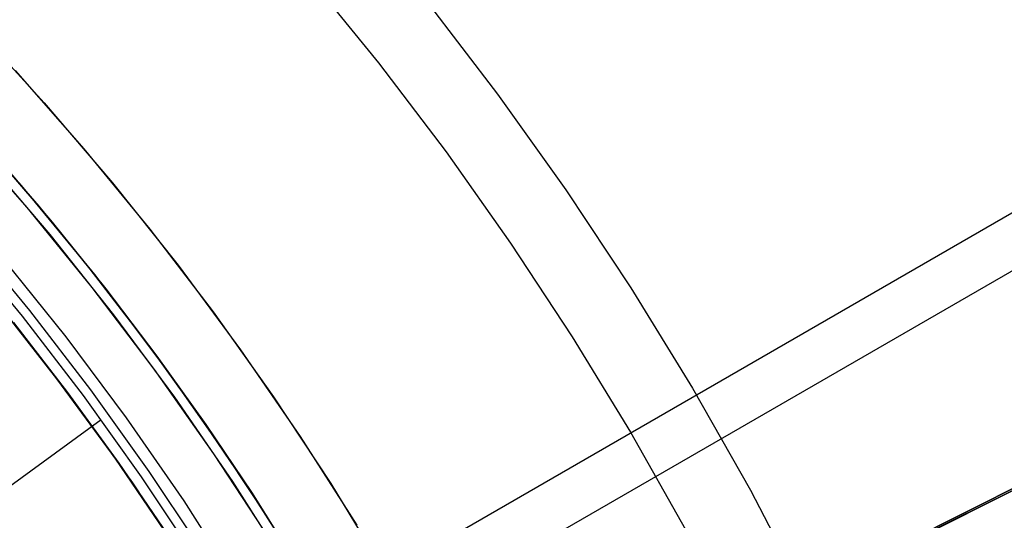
# Model space of a CAD drawing. Header units: millimetres. Extents: x 6239 to 7218, y -13987 to -13139.
# Tile 279 of 296: x 6784 to 6808, y -13418 to -13406. Entities that reach past the tile are written whole.
import ezdxf

# ---------------------------------------------------------------- set-up
doc = ezdxf.new("R2010")
doc.units = ezdxf.units.MM
doc.layers.add('color', color=7, linetype='Continuous')
doc.layers.add('luz', color=7, linetype='Continuous')

msp = doc.modelspace()

# ---------------------------------------------------------------- linework, layer by layer
at = {"color": 7, "true_color": 0xffffff}
for p, q in [((7187.142, -13191.809, 68.69), (6788.089, -13422.203, 68.69)), ((7187.761, -13192.881, 63.331), (6788.707, -13423.274, 63.331)), ((6784.132, -13409.746, 47.975), (6782.455, -13407.853, 47.975)), ((6784.132, -13409.746, 89.35), (6782.455, -13407.853, 89.35)), ((6784.132, -13409.746, 89.35), (6782.455, -13407.853, 89.35)), ((6784.132, -13409.746, 47.975), (6782.455, -13407.853, 47.975)), ((6784.563, -13410.254, 68.662), (6782.886, -13408.326, 68.662)), ((6784.545, -13410.233, 66.9), (6783.092, -13408.556, 66.398)), ((6784.545, -13410.233, 66.9), (6783.092, -13408.556, 66.398)), ((6783.51, -13409.028, 58.818), (6784.888, -13410.644, 59.3)), ((6783.51, -13409.028, 58.818), (6784.888, -13410.644, 59.3)), ((6785.742, -13411.695, 47.975), (6784.132, -13409.746, 47.975)), ((6785.742, -13411.695, 89.35), (6784.132, -13409.746, 89.35)), ((6785.742, -13411.695, 89.35), (6784.132, -13409.746, 89.35)), ((6785.742, -13411.695, 47.975), (6784.132, -13409.746, 47.975)), ((6785.934, -13411.935, 67.401), (6784.545, -13410.233, 66.9)), ((6785.934, -13411.935, 67.401), (6784.545, -13410.233, 66.9)), ((6786.172, -13412.238, 68.662), (6784.563, -13410.254, 68.662)), ((6784.888, -13410.644, 59.3), (6786.207, -13412.283, 59.78)), ((6784.888, -13410.644, 59.3), (6786.207, -13412.283, 59.78)), ((6784.337, -13412.816, 88.605), (6782.766, -13410.914, 88.605)), ((6784.337, -13412.816, 88.605), (6782.766, -13410.914, 88.605)), ((6784.155, -13412.961, 89.031), (6782.589, -13411.066, 89.031)), ((6784.155, -13412.961, 89.031), (6782.589, -13411.066, 89.031)), ((6785.228, -13413.468, 46.475), (6783.673, -13411.528, 46.475)), ((6785.228, -13413.468, 46.475), (6783.673, -13411.528, 46.475)), ((6785.228, -13413.468, 46.475), (6783.673, -13411.528, 46.475)), ((6787.285, -13413.699, 47.975), (6785.742, -13411.695, 47.975)), ((6787.285, -13413.699, 89.35), (6785.742, -13411.695, 89.35)), ((6787.285, -13413.699, 89.35), (6785.742, -13411.695, 89.35)), ((6787.285, -13413.699, 47.975), (6785.742, -13411.695, 47.975)), ((6787.257, -13413.662, 67.899), (6785.934, -13411.935, 67.401)), ((6787.257, -13413.662, 67.899), (6785.934, -13411.935, 67.401)), ((6787.711, -13414.278, 68.662), (6786.172, -13412.238, 68.662)), ((6786.207, -13412.283, 59.78), (6787.466, -13413.943, 60.258)), ((6786.207, -13412.283, 59.78), (6787.466, -13413.943, 60.258)), ((6785.004, -13414.497, 88.1), (6783.508, -13412.592, 88.1)), ((6785.004, -13414.497, 88.1), (6783.508, -13412.592, 88.1)), ((6785.284, -13414.863, 67.912), (6783.789, -13412.935, 67.912)), ((6785.654, -13414.909, 89.031), (6784.155, -13412.961, 89.031)), ((6785.654, -13414.909, 89.031), (6784.155, -13412.961, 89.031)), ((6785.841, -13414.77, 88.605), (6784.337, -13412.816, 88.605)), ((6785.841, -13414.77, 88.605), (6784.337, -13412.816, 88.605)), ((6783.933, -13413.115, 67.406), (6785.262, -13414.834, 67.903)), ((6783.933, -13413.115, 67.406), (6785.262, -13414.834, 67.903)), ((6783.944, -13413.129, 89.35), (6785.438, -13415.07, 89.35)), ((6783.944, -13413.129, 89.35), (6785.438, -13415.07, 89.35)), ((6783.944, -13413.129, 46.475), (6785.438, -13415.07, 46.475)), ((6783.944, -13413.129, 46.475), (6785.438, -13415.07, 46.475)), ((6785.378, -13414.989, 60.226), (6784.085, -13413.306, 59.74)), ((6785.378, -13414.989, 60.226), (6784.085, -13413.306, 59.74)), ((6786.714, -13415.46, 46.475), (6785.228, -13413.468, 46.475)), ((6786.714, -13415.46, 46.475), (6785.228, -13413.468, 46.475)), ((6786.714, -13415.46, 46.475), (6785.228, -13413.468, 46.475)), ((6788.516, -13415.409, 68.394), (6787.257, -13413.662, 67.899)), ((6788.516, -13415.409, 68.394), (6787.257, -13413.662, 67.899)), ((6788.757, -13415.754, 47.975), (6787.285, -13413.699, 47.975)), ((6788.757, -13415.754, 89.35), (6787.285, -13413.699, 89.35)), ((6788.757, -13415.754, 89.35), (6787.285, -13413.699, 89.35)), ((6788.757, -13415.754, 47.975), (6787.285, -13413.699, 47.975)), ((6787.466, -13413.943, 60.258), (6788.665, -13415.622, 60.732)), ((6787.466, -13413.943, 60.258), (6788.665, -13415.622, 60.732)), ((6789.177, -13416.37, 68.662), (6787.711, -13414.278, 68.662)), ((6786.435, -13416.451, 88.1), (6785.004, -13414.497, 88.1)), ((6786.435, -13416.451, 88.1), (6785.004, -13414.497, 88.1)), ((6785.262, -13414.834, 67.903), (6786.525, -13416.574, 68.397)), ((6785.262, -13414.834, 67.903), (6786.525, -13416.574, 68.397)), ((6787.277, -13416.776, 88.605), (6785.841, -13414.77, 88.605)), ((6787.277, -13416.776, 88.605), (6785.841, -13414.77, 88.605)), ((6786.607, -13416.691, 60.708), (6785.378, -13414.989, 60.226)), ((6786.607, -13416.691, 60.708), (6785.378, -13414.989, 60.226)), ((6785.438, -13415.07, 89.35), (6786.864, -13417.061, 89.35)), ((6785.438, -13415.07, 89.35), (6786.864, -13417.061, 89.35)), ((6785.438, -13415.07, 46.475), (6786.864, -13417.061, 46.475)), ((6785.438, -13415.07, 46.475), (6786.864, -13417.061, 46.475)), ((6787.085, -13416.908, 89.031), (6785.654, -13414.909, 89.031)), ((6787.085, -13416.908, 89.031), (6785.654, -13414.909, 89.031)), ((6769.096, -13427.851, 103.063), (6786.09, -13415.504, 89.031)), ((6788.131, -13417.503, 46.475), (6786.714, -13415.46, 46.475)), ((6788.131, -13417.503, 46.475), (6786.714, -13415.46, 46.475)), ((6788.131, -13417.503, 46.475), (6786.714, -13415.46, 46.475)), ((6789.711, -13417.172, 68.884), (6788.516, -13415.409, 68.394)), ((6789.711, -13417.172, 68.884), (6788.516, -13415.409, 68.394)), ((6788.665, -13415.622, 60.732), (6789.805, -13417.316, 61.202)), ((6788.665, -13415.622, 60.732), (6789.805, -13417.316, 61.202)), ((6790.157, -13417.86, 47.975), (6788.757, -13415.754, 47.975)), ((6790.157, -13417.86, 89.35), (6788.757, -13415.754, 89.35)), ((6790.157, -13417.86, 89.35), (6788.757, -13415.754, 89.35)), ((6790.157, -13417.86, 47.975), (6788.757, -13415.754, 47.975)), ((6787.798, -13418.454, 88.1), (6786.435, -13416.451, 88.1)), ((6787.798, -13418.454, 88.1), (6786.435, -13416.451, 88.1)), ((6786.525, -13416.574, 68.397), (6787.721, -13418.332, 68.887)), ((6786.525, -13416.574, 68.397), (6787.721, -13418.332, 68.887)), ((6787.773, -13418.411, 61.186), (6786.607, -13416.691, 60.708)), ((6787.773, -13418.411, 61.186), (6786.607, -13416.691, 60.708)), ((6788.643, -13418.829, 88.605), (6787.277, -13416.776, 88.605)), ((6788.643, -13418.829, 88.605), (6787.277, -13416.776, 88.605)), ((6786.864, -13417.061, 89.35), (6788.22, -13419.1, 89.35)), ((6786.864, -13417.061, 89.35), (6788.22, -13419.1, 89.35)), ((6786.864, -13417.061, 46.475), (6788.22, -13419.1, 46.475)), ((6786.864, -13417.061, 46.475), (6788.22, -13419.1, 46.475)), ((6788.446, -13418.955, 89.031), (6787.085, -13416.908, 89.031)), ((6788.446, -13418.955, 89.031), (6787.085, -13416.908, 89.031)), ((6790.842, -13418.95, 69.37), (6789.711, -13417.172, 68.884)), ((6790.842, -13418.95, 69.37), (6789.711, -13417.172, 68.884)), ((6789.805, -13417.316, 61.202), (6790.886, -13419.023, 61.668)), ((6789.805, -13417.316, 61.202), (6790.886, -13419.023, 61.668)), ((6789.476, -13419.593, 46.475), (6788.131, -13417.503, 46.475)), ((6789.476, -13419.593, 46.475), (6788.131, -13417.503, 46.475)), ((6789.476, -13419.593, 46.475), (6788.131, -13417.503, 46.475)), ((6791.483, -13420.012, 47.975), (6790.157, -13417.86, 47.975)), ((6791.483, -13420.012, 89.35), (6790.157, -13417.86, 89.35)), ((6791.483, -13420.012, 89.35), (6790.157, -13417.86, 89.35)), ((6791.483, -13420.012, 47.975), (6790.157, -13417.86, 47.975))]:
    msp.add_line(p, q, dxfattribs=at)
at = {"layer": 'color', "color": 254, "true_color": 0xcad1ee}
for p, q in [((6795.53, -13423.757, 22.446), (6864.719, -13389.082, -10.541)), ((6795.53, -13423.757, 22.446), (6864.719, -13389.082, -10.541)), ((6861.687, -13390.602, -11.269), (6783.096, -13429.989, 26.2)), ((6861.687, -13390.602, -11.269), (6783.096, -13429.989, 26.2)), ((6791.179, -13404.592, 17.309), (6792.915, -13406.727, 17.309)), ((6794.086, -13405.2, 18.688), (6795.848, -13407.495, 18.688)), ((6782.944, -13405.799, 43.5), (6784.691, -13407.71, 43.5)), ((6782.944, -13405.799, 43.5), (6784.691, -13407.71, 43.5)), ((6782.944, -13405.799, 32.973), (6784.691, -13407.71, 32.973)), ((6792.915, -13406.727, 17.309), (6794.579, -13408.918, 17.309)), ((6783.977, -13406.913, 22.446), (6785.667, -13408.837, 22.446)), ((6783.977, -13406.913, 22.446), (6785.667, -13408.837, 22.446)), ((6795.848, -13407.495, 18.688), (6797.529, -13409.85, 18.688)), ((6784.691, -13407.71, 43.5), (6786.371, -13409.68, 43.5)), ((6784.691, -13407.71, 43.5), (6786.371, -13409.68, 43.5)), ((6784.691, -13407.71, 32.973), (6786.371, -13409.68, 32.973)), ((6784.272, -13410.285, 23.298), (6782.603, -13408.375, 23.298)), ((6784.272, -13410.285, 23.298), (6782.603, -13408.375, 23.298)), ((6785.667, -13408.837, 22.446), (6787.291, -13410.818, 22.446)), ((6785.667, -13408.837, 22.446), (6787.291, -13410.818, 22.446)), ((6783.192, -13409.034, 43.5), (6784.828, -13410.951, 43.5)), ((6783.192, -13409.034, 43.5), (6784.828, -13410.951, 43.5)), ((6783.192, -13409.034, 33.399), (6784.828, -13410.951, 33.399)), ((6794.579, -13408.918, 17.309), (6796.168, -13411.164, 17.309)), ((6786.371, -13409.68, 43.5), (6787.983, -13411.706, 43.5)), ((6786.371, -13409.68, 43.5), (6787.983, -13411.706, 43.5)), ((6786.371, -13409.68, 32.973), (6787.983, -13411.706, 32.973)), ((6797.529, -13409.85, 18.688), (6799.127, -13412.262, 18.688)), ((6785.874, -13412.252, 23.298), (6784.272, -13410.285, 23.298)), ((6785.874, -13412.252, 23.298), (6784.272, -13410.285, 23.298)), ((6784.828, -13410.951, 43.5), (6786.396, -13412.924, 43.5)), ((6784.828, -13410.951, 43.5), (6786.396, -13412.924, 43.5)), ((6784.828, -13410.951, 33.399), (6786.396, -13412.924, 33.399)), ((6787.291, -13410.818, 22.446), (6788.845, -13412.853, 22.446)), ((6787.291, -13410.818, 22.446), (6788.845, -13412.853, 22.446)), ((6796.168, -13411.164, 17.309), (6797.68, -13413.463, 17.309)), ((6787.983, -13411.706, 43.5), (6789.523, -13413.787, 43.5)), ((6787.983, -13411.706, 43.5), (6789.523, -13413.787, 43.5)), ((6787.983, -13411.706, 32.973), (6789.523, -13413.787, 32.973)), ((6787.407, -13414.273, 23.298), (6785.874, -13412.252, 23.298)), ((6787.407, -13414.273, 23.298), (6785.874, -13412.252, 23.298)), ((6799.127, -13412.262, 18.688), (6800.642, -13414.727, 18.688)), ((6786.396, -13412.924, 43.5), (6787.895, -13414.949, 43.5)), ((6786.396, -13412.924, 43.5), (6787.895, -13414.949, 43.5)), ((6786.396, -13412.924, 33.399), (6787.895, -13414.949, 33.399)), ((6788.845, -13412.853, 22.446), (6790.33, -13414.94, 22.446)), ((6788.845, -13412.853, 22.446), (6790.33, -13414.94, 22.446)), ((6797.68, -13413.463, 17.309), (6799.115, -13415.81, 17.309)), ((6789.523, -13413.787, 43.5), (6790.991, -13415.92, 43.5)), ((6789.523, -13413.787, 43.5), (6790.991, -13415.92, 43.5)), ((6789.523, -13413.787, 32.973), (6790.991, -13415.92, 32.973)), ((6788.868, -13416.346, 23.298), (6787.407, -13414.273, 23.298)), ((6788.868, -13416.346, 23.298), (6787.407, -13414.273, 23.298)), ((6800.642, -13414.727, 18.688), (6802.071, -13417.243, 18.688)), ((6787.895, -13414.949, 43.5), (6789.324, -13417.025, 43.5)), ((6787.895, -13414.949, 43.5), (6789.324, -13417.025, 43.5)), ((6787.895, -13414.949, 33.399), (6789.324, -13417.025, 33.399)), ((6790.33, -13414.94, 22.446), (6791.742, -13417.077, 22.446)), ((6790.33, -13414.94, 22.446), (6791.742, -13417.077, 22.446)), ((6799.115, -13415.81, 17.309), (6800.47, -13418.205, 17.309)), ((6790.991, -13415.92, 43.5), (6792.384, -13418.103, 43.5)), ((6790.991, -13415.92, 43.5), (6792.384, -13418.103, 43.5)), ((6790.991, -13415.92, 32.973), (6792.384, -13418.103, 32.973)), ((6790.257, -13418.469, 23.298), (6788.868, -13416.346, 23.298)), ((6790.257, -13418.469, 23.298), (6788.868, -13416.346, 23.298)), ((6789.324, -13417.025, 43.5), (6790.68, -13419.149, 43.5)), ((6789.324, -13417.025, 43.5), (6790.68, -13419.149, 43.5)), ((6789.324, -13417.025, 33.399), (6790.68, -13419.149, 33.399)), ((6791.742, -13417.077, 22.446), (6793.08, -13419.26, 22.446)), ((6791.742, -13417.077, 22.446), (6793.08, -13419.26, 22.446)), ((6802.071, -13417.243, 18.688), (6803.411, -13419.807, 18.688))]:
    msp.add_line(p, q, dxfattribs=at)
at = {"layer": 'color'}
for p, q in [((6783.192, -13409.034, 43.5), (6784.828, -13410.951, 43.5)), ((6784.828, -13410.951, 43.5), (6786.396, -13412.924, 43.5)), ((6786.396, -13412.924, 43.5), (6787.895, -13414.949, 43.5)), ((6787.895, -13414.949, 43.5), (6789.324, -13417.025, 43.5)), ((6789.324, -13417.025, 43.5), (6790.68, -13419.149, 43.5))]:
    msp.add_line(p, q, dxfattribs=at)
at = {"layer": 'luz', "color": 254, "true_color": 0xcad1ee}
for p, q in [((6594.587, -13524.539, -31.05), (6862.371, -13390.182, -31.05)), ((6862.371, -13390.182, -32.55), (6594.587, -13524.539, -32.55))]:
    msp.add_line(p, q, dxfattribs=at)

doc.saveas('drawing.dxf')
